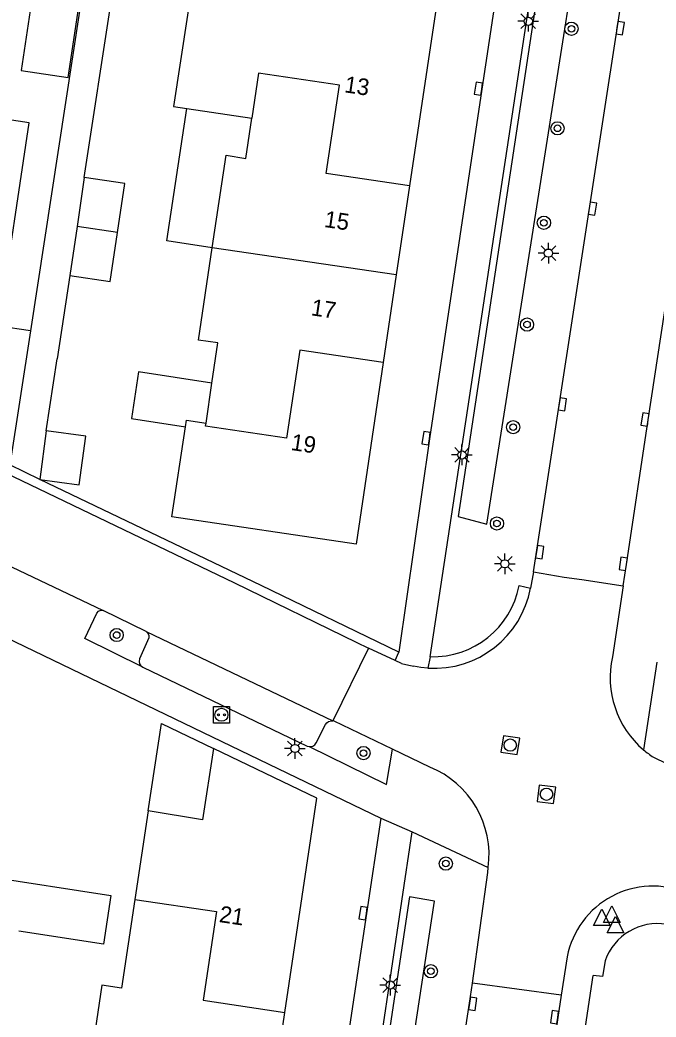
# Model space of a CAD drawing. Extents: x 124000 to 128010, y 398999 to 403000.
# Drawn here: x 126461.9 to 126500.4, y 399499.8 to 399560.1 of the extents above; entities that cross this region are included whole.
import ezdxf

# ---------------------------------------------------------------- set-up
doc = ezdxf.new("R2010")
doc.units = 0
for name, color, linetype in [('gg-afsc-hekwerk', 7, 'Continuous'), ('gg-anno-huisnummerreeks BGT', 7, 'Continuous'), ('gg-bbg-bijgebouw', 7, 'Continuous'), ('gg-bbg-gedigitaliseerde bebouwing', 7, 'Continuous'), ('gg-bbg-gedigitaliseerde bijgebouw', 7, 'Continuous'), ('gg-bbg-hoofdgebouw', 7, 'Continuous'), ('gg-bbg-luifel en loopbrug', 7, 'Continuous'), ('gg-bbg-tussenscheiding', 7, 'Continuous'), ('gg-knt-verharding', 7, 'Continuous'), ('gg-knt-verharding nz', 7, 'Continuous'), ('gg-kntw-greppel-droge sloot', 7, 'Continuous'), ('gt-grn-weggrens', 7, 'Continuous'), ('gt-symb-boom', 7, 'Continuous'), ('gt-symb-kolk', 7, 'Continuous'), ('gt-symb-laadpunt elektrisch vervoer', 7, 'Continuous'), ('gt-symb-lichtmast', 7, 'Continuous'), ('gt-symb-rioolschacht', 7, 'Continuous'), ('gt-symb-waterafsluiter', 7, 'Continuous')]:
    doc.layers.add(name, color=color, linetype=linetype)

# ---------------------------------------------------------------- blocks, each defined once
blk = doc.blocks.new('gt0-KOLK')
at = {"layer": 'gt-symb-kolk'}
blk.add_lwpolyline([(0, 0), (0.375, 0), (0.375, 0.4), (-0.375, 0.4), (-0.375, 0), (0, 0)], dxfattribs=at)
blk = doc.blocks.new('gt0-RS')
at = {"layer": 'gt-symb-rioolschacht'}
blk.add_lwpolyline([(-0.5, -0.5), (0.5, -0.5), (0.5, 0.5), (-0.5, 0.5)], close=True, dxfattribs=at)
blk.add_circle((0, 0), 0.375, dxfattribs=at)
blk = doc.blocks.new('gt0-BOOM')
at = {"layer": 'gt-symb-boom'}
for radius in [0.4, 0.2]:
    blk.add_circle((0, 0), radius, dxfattribs=at)
blk = doc.blocks.new('gt0-LMAST')
at = {"layer": 'gt-symb-lichtmast'}
for p, q in [((-0.005, 0.246), (-0.005, 0.621)), ((-0.182, 0.173), (-0.447, 0.438)), ((0.172, 0.173), (0.437, 0.438)), ((-0.255, -0.004), (-0.63, -0.004)), ((-0.182, -0.181), (-0.447, -0.446)), ((-0.005, -0.254), (-0.005, -0.629)), ((0.437, -0.446), (0.172, -0.181)), ((0.245, -0.004), (0.62, -0.004))]:
    blk.add_line(p, q, dxfattribs=at)
blk.add_circle((-0.005, -0.004), 0.25, dxfattribs=at)
blk = doc.blocks.new('gt0-WAFSL')
at = {"layer": 'gt-symb-waterafsluiter'}
for p, q in [((-0.5, -0.333), (0, 0.667)), ((0, 0.667), (0.5, -0.333)), ((0.5, -0.333), (-0.5, -0.333))]:
    blk.add_line(p, q, dxfattribs=at)
blk = doc.blocks.new('gt0-LEV')
at = {"layer": 'gt-symb-laadpunt elektrisch vervoer'}
blk.add_lwpolyline([(-0.486, 0.501), (0.486, 0.501), (0.486, -0.499), (-0.486, -0.499)], close=True, dxfattribs=at)
for centre, radius in [((0, 0), 0.393), ((-0.186, 0), 0.0566), ((0.186, 0), 0.0566)]:
    blk.add_circle(centre, radius, dxfattribs=at)

msp = doc.modelspace()

# ---------------------------------------------------------------- linework, layer by layer
at = {"layer": 'gg-afsc-hekwerk'}
for p, q in [((126465.784, 399550.601), (126467.656, 399562.83)), ((126465.497, 399560.662), (126462.524, 399541.32)), ((126464.913, 399544.682), (126464.149, 399539.64)), ((126462.524, 399541.32), (126460.589, 399541.617))]:
    msp.add_line(p, q, dxfattribs=at)
at = {"layer": 'gg-bbg-bijgebouw'}
for p, q in [((126465.784, 399550.601), (126465.349, 399547.642)), ((126465.349, 399547.642), (126464.913, 399544.682)), ((126463.489, 399535.281), (126463.092, 399532.337))]:
    msp.add_line(p, q, dxfattribs=at)
for points in [[(126467.796, 399547.274), (126468.231, 399550.233), (126465.784, 399550.601)], [(126464.913, 399544.682), (126467.36, 399544.314), (126467.796, 399547.274)], [(126463.092, 399532.337), (126465.473, 399532.016), (126465.871, 399534.959), (126463.489, 399535.281)]]:
    msp.add_lwpolyline(points, dxfattribs=at)
at = {"layer": 'gg-bbg-gedigitaliseerde bebouwing'}
msp.add_line((126471.995, 399554.783), (126475.919, 399554.187), dxfattribs=at)
msp.add_lwpolyline([(126475.989, 399562.673), (126472.454, 399563.21), (126471.193, 399554.905), (126471.995, 399554.783)], dxfattribs=at)
at = {"layer": 'gg-bbg-gedigitaliseerde bijgebouw'}
for points in [[(126462.568, 399561.1), (126461.964, 399557.082), (126464.804, 399556.655), (126465.408, 399560.675)], [(126459.804, 399508.336), (126467.4, 399507.176), (126466.946, 399504.216), (126461.825, 399505.002)]]:
    msp.add_lwpolyline(points, dxfattribs=at)
at = {"layer": 'gg-bbg-hoofdgebouw'}
for p, q in [((126487.095, 399561.014), (126485.463, 399550.09)), ((126485.463, 399550.09), (126484.661, 399544.715)), ((126484.661, 399544.715), (126483.868, 399539.408)), ((126483.868, 399539.408), (126482.226, 399528.416)), ((126473.155, 399535.734), (126473.51, 399538.165)), ((126469.645, 399512.298), (126468.847, 399506.934)), ((126477.924, 399500.099), (126479.488, 399510.618)), ((126477.093, 399494.509), (126477.924, 399500.099))]:
    msp.add_line(p, q, dxfattribs=at)
for points in [[(126454.97, 399542.463), (126460.589, 399541.617), (126462.447, 399553.915), (126456.827, 399554.76)], [(126473.532, 399546.356), (126474.366, 399551.948), (126475.55, 399551.759), (126475.919, 399554.187)], [(126473.51, 399538.165), (126473.865, 399540.596), (126472.697, 399540.764), (126473.532, 399546.356)], [(126471.905, 399535.523), (126471.964, 399535.914), (126473.155, 399535.734)], [(126482.226, 399528.416), (126471.083, 399530.081), (126471.905, 399535.523)], [(126473.599, 399516.057), (126472.936, 399511.736), (126469.645, 399512.298)], [(126479.488, 399510.618), (126479.851, 399513.061), (126473.599, 399516.057)], [(126468.847, 399506.934), (126468.048, 399501.569), (126466.858, 399501.748), (126466.019, 399496.158)]]:
    msp.add_lwpolyline(points, dxfattribs=at)
at = {"layer": 'gg-bbg-luifel en loopbrug'}
for points in [[(126473.532, 399546.356), (126470.778, 399546.774), (126471.995, 399554.783)], [(126473.51, 399538.165), (126469.063, 399538.841), (126468.634, 399536.02), (126471.905, 399535.523)], [(126469.645, 399512.298), (126470.453, 399517.565), (126473.599, 399516.057)]]:
    msp.add_lwpolyline(points, dxfattribs=at)
at = {"layer": 'gg-bbg-tussenscheiding'}
for p, q in [((126467.796, 399547.274), (126465.349, 399547.642)), ((126484.661, 399544.715), (126473.532, 399546.356))]:
    msp.add_line(p, q, dxfattribs=at)
for points in [[(126485.463, 399550.09), (126480.427, 399550.846), (126481.229, 399556.186), (126476.334, 399556.921), (126475.919, 399554.187)], [(126483.868, 399539.408), (126478.824, 399540.165), (126478.022, 399534.825), (126473.13, 399535.56), (126473.155, 399535.734)], [(126468.847, 399506.934), (126473.784, 399506.199), (126472.985, 399500.834), (126477.924, 399500.099)]]:
    msp.add_lwpolyline(points, dxfattribs=at)
at = {"layer": 'gg-knt-verharding'}
for p, q in [((126486.715, 399521.615), (126498.203, 399597.354)), ((126462.524, 399541.32), (126461.293, 399533.217)), ((126463.489, 399535.281), (126464.149, 399539.64)), ((126463.092, 399532.337), (126461.293, 399533.217)), ((126459.249, 399528.061), (126466.936, 399524.418)), ((126492.955, 399526.752), (126492.787, 399525.765)), ((126492.089, 399525.915), (126492.787, 399525.765)), ((126469.523, 399523.142), (126466.936, 399524.418)), ((126482.979, 399522.139), (126480.83, 399517.725)), ((126484.587, 399521.39), (126482.979, 399522.139)), ((126484.971, 399521.211), (126484.587, 399521.39)), ((126486.715, 399521.615), (126486.577, 399520.926)), ((126486.69, 399514.939), (126484.424, 399516.029)), ((126474.709, 399438.14), (126485.625, 399511.029)), ((126485.625, 399511.029), (126490.228, 399508.863)), ((126495.002, 399503.465), (126494.642, 399501.129)), ((126485.977, 399431.991), (126496.565, 399502.328)), ((126494.642, 399501.129), (126489.265, 399501.87))]:
    msp.add_line(p, q, dxfattribs=at)
for points in [[(126496.337, 399598.929), (126494.467, 399586.256), (126492.845, 399576.095), (126492.352, 399572.393), (126491.331, 399565.865), (126489.828, 399555.945), (126486.666, 399534.797), (126484.817, 399521.884)], [(126492.955, 399526.752), (126502.252, 399587.126), (126502.875, 399591.249)], [(126498.38, 399525.895), (126498.59, 399527.194), (126499.907, 399535.935), (126507.591, 399586.287), (126508.24, 399590.446)], [(126404.54, 399559.936), (126405.205, 399559.586), (126420.802, 399552.074), (126424.272, 399550.366), (126427.871, 399548.625), (126431.579, 399546.882), (126442.428, 399541.683), (126449.621, 399538.184), (126457.746, 399534.288), (126461.48, 399532.517), (126474.872, 399526.082), (126482.237, 399522.485), (126482.979, 399522.139)], [(126426.435, 399539.456), (126449.317, 399528.447), (126457.606, 399524.427), (126483.733, 399511.845)], [(126484.817, 399521.884), (126476.495, 399525.929), (126463.092, 399532.337)], [(126492.955, 399526.752), (126494.81, 399526.433), (126495.882, 399526.286), (126498.38, 399525.895)], [(126469.322, 399520.982), (126465.824, 399522.72), (126466.553, 399524.242), (126466.65, 399524.36), (126466.791, 399524.423), (126466.936, 399524.418)], [(126469.523, 399523.142), (126469.64, 399523.037), (126469.701, 399522.894), (126469.7, 399522.756), (126469.131, 399521.475), (126469.106, 399521.33), (126469.134, 399521.189), (126469.209, 399521.069), (126469.322, 399520.982)], [(126469.322, 399520.982), (126479.268, 399516.206), (126479.396, 399516.181)], [(126486.577, 399520.926), (126486.139, 399520.97), (126485.706, 399521.046)], [(126479.396, 399516.181), (126479.434, 399516.173), (126479.604, 399516.208), (126479.726, 399516.284), (126479.819, 399516.399), (126480.372, 399517.512), (126480.454, 399517.613), (126480.563, 399517.688), (126480.734, 399517.733), (126480.83, 399517.725)], [(126484.424, 399516.029), (126480.906, 399517.71), (126480.83, 399517.725)], [(126479.396, 399516.181), (126484.069, 399513.891), (126484.424, 399516.029)], [(126483.733, 399511.845), (126482.85, 399506.072), (126477.016, 399467.193), (126473.756, 399445.744), (126472.644, 399437.98)], [(126489.265, 399501.87), (126490.203, 399508.567), (126490.228, 399508.863)], [(126497.297, 399503.214), (126497.136, 399502.268), (126496.565, 399502.328)], [(126480.426, 399443.451), (126480.678, 399445.069), (126482.36, 399456.148), (126483.961, 399466.797), (126485.742, 399478.55), (126487.537, 399490.519), (126489.087, 399500.645), (126489.265, 399501.87)], [(126494.642, 399501.129), (126494.432, 399499.779), (126493.041, 399490.019)]]:
    msp.add_lwpolyline(points, dxfattribs=at)
for centre, radius, start, end in [((126486.953, 399526.847), 5.933, 266.36325, 349.49012), ((126486.894, 399526.899), 5.287, 268.06039, 349.26963), ((126486.516, 399526.372), 5.387, 253.33845, 261.35644), ((126484.52, 399509.607), 5.756, 352.5701, 67.85361), ((126500.188, 399502.456), 5.283, 67.24777, 168.99014), ((126500.463, 399502.119), 3.35, 80.60617, 160.91655)]:
    msp.add_arc(centre, radius, start, end, dxfattribs=at)
at = {"layer": 'gg-knt-verharding nz'}
for p, q in [((126498.38, 399525.895), (126497.744, 399521.601)), ((126469.523, 399523.142), (126480.83, 399517.725)), ((126484.587, 399521.39), (126484.817, 399521.884)), ((126500.224, 399515.533), (126508.559, 399511.483))]:
    msp.add_line(p, q, dxfattribs=at)
for centre, radius, start, end in [((126503.326, 399520.342), 5.723, 167.28664, 229.60773), ((126503.345, 399520.369), 5.756, 229.6441, 237.16265)]:
    msp.add_arc(centre, radius, start, end, dxfattribs=at)
at = {"layer": 'gg-kntw-greppel-droge sloot'}
for points in [[(126488.414, 399530.095), (126490.131, 399529.63), (126499.793, 399590.946), (126497.651, 399591.146), (126488.414, 399530.095)], [(126475.667, 399441.848), (126477.056, 399441.669), (126486.975, 399506.827), (126485.462, 399507.093), (126475.667, 399441.848)]]:
    msp.add_lwpolyline(points, dxfattribs=at)
at = {"layer": 'gt-grn-weggrens'}
for p, q in [((126500.421, 399521.282), (126499.618, 399515.983)), ((126483.733, 399511.845), (126485.625, 399511.029))]:
    msp.add_line(p, q, dxfattribs=at)

# ---------------------------------------------------------------- block references
at = {"layer": 'gt-symb-boom'}
for p in [(126495.255, 399559.6), (126494.416, 399553.578), (126493.593, 399547.864), (126492.57, 399541.703), (126491.732, 399535.496), (126490.753, 399529.674), (126467.747, 399522.924), (126482.682, 399515.783), (126487.663, 399509.099), (126486.754, 399502.584)]:
    msp.add_blockref('gt0-BOOM', p, dxfattribs=at)
at = {"layer": 'gt-symb-kolk'}
for p, rotation in [((126498.014, 399559.668), -98.73266502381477), ((126489.828, 399555.945), 81.38942919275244), ((126496.336, 399548.745), -98.74984368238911), ((126494.514, 399536.911), -98.70075857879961), ((126499.907, 399535.935), 81.30721888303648), ((126486.666, 399534.797), 81.49556993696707), ((126493.144, 399527.962), -98.87193852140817), ((126498.59, 399527.194), 81.43850980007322), ((126482.85, 399506.072), 81.30721888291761), ((126489.087, 399500.645), -98.70075857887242), ((126494.432, 399499.779), 82.16432821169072)]:
    msp.add_blockref('gt0-KOLK', p, dxfattribs=dict(at, rotation=rotation))
at = {"layer": 'gt-symb-laadpunt elektrisch vervoer'}
msp.add_blockref('gt0-LEV', (126474.085, 399518.098), dxfattribs=at)
at = {"layer": 'gt-symb-lichtmast'}
for p in [(126492.652, 399560.055), (126493.872, 399546.03), (126488.641, 399533.823), (126491.233, 399527.235), (126478.537, 399516.064), (126484.305, 399501.755)]:
    msp.add_blockref('gt0-LMAST', p, dxfattribs=at)
at = {"layer": 'gt-symb-rioolschacht'}
for p, rotation in [((126491.558, 399516.265), -98.85942931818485), ((126493.748, 399513.294), -97.06814005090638)]:
    msp.add_blockref('gt0-RS', p, dxfattribs=dict(at, rotation=rotation))
at = {"layer": 'gt-symb-waterafsluiter'}
for p in [(126497.094, 399505.676), (126497.7, 399505.868), (126497.923, 399505.238)]:
    msp.add_blockref('gt0-WAFSL', p, dxfattribs=at)

# ---------------------------------------------------------------- texts
at = {"layer": 'gg-anno-huisnummerreeks BGT'}
for s, p in [('13', (126481.481, 399555.763)), ('15', (126480.264, 399547.613)), ('17', (126479.466, 399542.273)), ('19', (126478.249, 399534.123)), ('21', (126473.908, 399505.567))]:
    msp.add_text(s, height=1, rotation=351.5, dxfattribs=at).set_placement(p)

doc.saveas('drawing.dxf')
